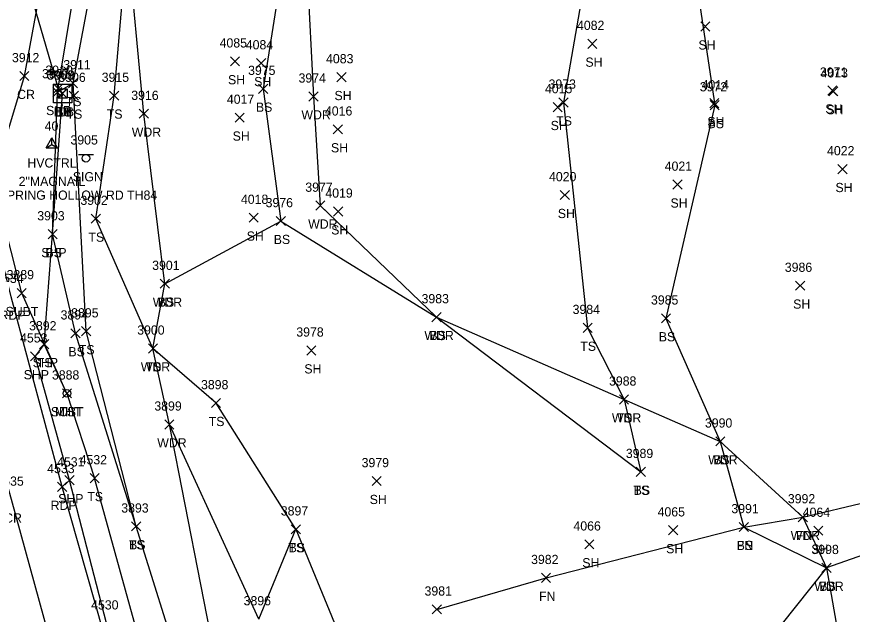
# Model space of a CAD drawing. Extents: x 1601151 to 1602912, y 499508 to 501770.
# Drawn here: x 1601689.5 to 1601871.2, y 500250.6 to 500380.4 of the extents above; entities that cross this region are included whole.
import ezdxf

# ---------------------------------------------------------------- set-up
doc = ezdxf.new("R2010")
doc.units = 0
for name, color, linetype in [('C_A', 7, 'Continuous'), ('C_C', 7, 'Continuous'), ('C_I', 7, 'Continuous'), ('CPSM', 7, 'Continuous'), ('D_A', 7, 'Continuous'), ('D_I', 7, 'Continuous'), ('D_TIC', 7, 'Continuous'), ('DCP', 7, 'Continuous'), ('DS', 7, 'Continuous'), ('L_A', 7, 'Continuous'), ('L_I', 7, 'Continuous'), ('L_TIC', 7, 'Continuous'), ('LAWA', 7, 'Continuous'), ('LELB', 7, 'Continuous'), ('LFNC', 7, 'Continuous'), ('P_A', 7, 'Continuous'), ('P_I', 7, 'Continuous'), ('P_TIC', 7, 'Continuous'), ('PET', 7, 'Continuous'), ('PRC', 7, 'Continuous'), ('PSP', 7, 'Continuous'), ('S_A', 7, 'Continuous'), ('S_C', 7, 'Continuous'), ('S_I', 7, 'Continuous'), ('SSGN', 7, 'Continuous'), ('U_A', 7, 'Continuous'), ('U_I', 7, 'Continuous'), ('U_TIC', 7, 'Continuous'), ('UT', 7, 'Continuous'), ('UTMH', 7, 'Continuous')]:
    doc.layers.add(name, color=color, linetype=linetype)

msp = doc.modelspace()

# ---------------------------------------------------------------- linework, layer by layer
at = {"layer": 'CPSM'}
for p, q in [((1601695.91, 500351.97), (1601697.16, 500354.13)), ((1601698.41, 500351.97), (1601697.16, 500354.13)), ((1601697.16, 500352.69), (1601697.16, 500354.13)), ((1601695.91, 500351.97), (1601697.16, 500352.69)), ((1601695.91, 500351.97), (1601698.41, 500351.97)), ((1601697.16, 500352.69), (1601697.16, 500352.69)), ((1601697.16, 500352.69), (1601698.41, 500351.97))]:
    msp.add_line(p, q, dxfattribs=at)
at = {"layer": 'D_TIC'}
for points in [[(1601697.55, 500363.84), (1601699.55, 500365.84)], [(1601699.55, 500363.84), (1601697.55, 500365.84)], [(1601698.43, 500362.8), (1601700.43, 500364.8)], [(1601700.43, 500362.8), (1601698.43, 500364.8)]]:
    msp.add_lwpolyline(points, dxfattribs=at)
at = {"layer": 'DCP'}
msp.add_lwpolyline([(1601681.86, 500421.83), (1601698.55, 500364.84)], dxfattribs=at)
at = {"layer": 'DS'}
for p, q in [((1601697.51, 500365.77), (1601701.51, 500365.77)), ((1601697.51, 500361.77), (1601697.51, 500365.77)), ((1601698.51, 500362.77), (1601698.51, 500364.77)), ((1601698.51, 500364.77), (1601700.51, 500364.77)), ((1601700.51, 500364.77), (1601700.51, 500362.77)), ((1601701.51, 500365.77), (1601701.51, 500361.77)), ((1601700.51, 500362.77), (1601698.51, 500362.77)), ((1601699.51, 500363.77), (1601699.51, 500363.77)), ((1601699.51, 500363.77), (1601699.51, 500363.77)), ((1601701.51, 500361.77), (1601697.51, 500361.77))]:
    msp.add_line(p, q, dxfattribs=at)
at = {"layer": 'L_TIC'}
for points in [[(1601838.24, 500377.32), (1601840.24, 500379.32)], [(1601840.24, 500377.32), (1601838.24, 500379.32)], [(1601813.67, 500373.58), (1601815.67, 500375.58)], [(1601815.67, 500373.58), (1601813.67, 500375.58)], [(1601735.98, 500369.76), (1601737.98, 500371.76)], [(1601737.98, 500369.76), (1601735.98, 500371.76)], [(1601741.67, 500369.36), (1601743.67, 500371.36)], [(1601743.67, 500369.36), (1601741.67, 500371.36)], [(1601759.12, 500366.33), (1601761.12, 500368.33)], [(1601761.12, 500366.33), (1601759.12, 500368.33)], [(1601700.78, 500365.03), (1601702.78, 500367.03)], [(1601702.78, 500365.03), (1601700.78, 500367.03)], [(1601698.51, 500362.77), (1601700.51, 500364.77)], [(1601700.51, 500362.77), (1601698.51, 500364.77)], [(1601742.09, 500363.8), (1601744.09, 500365.8)], [(1601744.09, 500363.8), (1601742.09, 500365.8)], [(1601865.83, 500363.43), (1601867.83, 500365.43)], [(1601867.83, 500363.43), (1601865.83, 500365.43)], [(1601866.06, 500363.25), (1601868.06, 500365.25)], [(1601868.06, 500363.25), (1601866.06, 500365.25)], [(1601700.97, 500362.29), (1601702.97, 500364.29)], [(1601702.97, 500362.29), (1601700.97, 500364.29)], [(1601709.7, 500362.3), (1601711.7, 500364.3)], [(1601711.7, 500362.3), (1601709.7, 500364.3)], [(1601753.06, 500362.14), (1601755.06, 500364.14)], [(1601755.06, 500362.14), (1601753.06, 500364.14)], [(1601807.41, 500360.82), (1601809.41, 500362.82)], [(1601809.41, 500360.82), (1601807.41, 500362.82)], [(1601840.18, 500360.67), (1601842.18, 500362.67)], [(1601842.18, 500360.67), (1601840.18, 500362.67)], [(1601806.13, 500359.82), (1601808.13, 500361.82)], [(1601808.13, 500359.82), (1601806.13, 500361.82)], [(1601840.27, 500360.23), (1601842.27, 500362.23)], [(1601842.27, 500360.23), (1601840.27, 500362.23)], [(1601716.18, 500358.38), (1601718.18, 500360.38)], [(1601718.18, 500358.38), (1601716.18, 500360.38)], [(1601736.99, 500357.53), (1601738.99, 500359.53)], [(1601738.99, 500357.53), (1601736.99, 500359.53)], [(1601758.36, 500354.98), (1601760.36, 500356.98)], [(1601760.36, 500354.98), (1601758.36, 500356.98)], [(1601868.03, 500346.35), (1601870.03, 500348.35)], [(1601870.03, 500346.35), (1601868.03, 500348.35)], [(1601832.18, 500342.99), (1601834.18, 500344.99)], [(1601834.18, 500342.99), (1601832.18, 500344.99)], [(1601807.68, 500340.71), (1601809.68, 500342.71)], [(1601809.68, 500340.71), (1601807.68, 500342.71)], [(1601754.53, 500338.42), (1601756.53, 500340.42)], [(1601756.53, 500338.42), (1601754.53, 500340.42)], [(1601758.41, 500337.15), (1601760.41, 500339.15)], [(1601760.41, 500337.15), (1601758.41, 500339.15)], [(1601705.71, 500335.57), (1601707.71, 500337.57)], [(1601707.71, 500335.57), (1601705.71, 500337.57)], [(1601740.04, 500335.8), (1601742.04, 500337.8)], [(1601742.04, 500335.8), (1601740.04, 500337.8)], [(1601745.96, 500335.07), (1601747.96, 500337.07)], [(1601747.96, 500335.07), (1601745.96, 500337.07)], [(1601745.96, 500335.07), (1601747.96, 500337.07)], [(1601747.96, 500335.07), (1601745.96, 500337.07)], [(1601696.34, 500332.21), (1601698.34, 500334.21)], [(1601698.34, 500332.21), (1601696.34, 500334.21)], [(1601720.75, 500321.45), (1601722.75, 500323.45)], [(1601722.75, 500321.45), (1601720.75, 500323.45)], [(1601720.75, 500321.45), (1601722.75, 500323.45)], [(1601722.75, 500321.45), (1601720.75, 500323.45)], [(1601858.83, 500321.03), (1601860.83, 500323.03)], [(1601860.83, 500321.03), (1601858.83, 500323.03)], [(1601779.8, 500314.2), (1601781.8, 500316.2)], [(1601781.8, 500314.2), (1601779.8, 500316.2)], [(1601779.8, 500314.2), (1601781.8, 500316.2)], [(1601781.8, 500314.2), (1601779.8, 500316.2)], [(1601829.67, 500313.93), (1601831.67, 500315.93)], [(1601831.67, 500313.93), (1601829.67, 500315.93)], [(1601812.64, 500311.87), (1601814.64, 500313.87)], [(1601814.64, 500311.87), (1601812.64, 500313.87)], [(1601701.33, 500310.68), (1601703.33, 500312.68)], [(1601703.33, 500310.68), (1601701.33, 500312.68)], [(1601703.63, 500311.13), (1601705.63, 500313.13)], [(1601705.63, 500311.13), (1601703.63, 500313.13)], [(1601694.48, 500308.32), (1601696.48, 500310.32)], [(1601696.48, 500308.32), (1601694.48, 500310.32)], [(1601718.15, 500307.39), (1601720.15, 500309.39)], [(1601720.15, 500307.39), (1601718.15, 500309.39)], [(1601718.15, 500307.39), (1601720.15, 500309.39)], [(1601720.15, 500307.39), (1601718.15, 500309.39)], [(1601752.57, 500306.96), (1601754.57, 500308.96)], [(1601754.57, 500306.96), (1601752.57, 500308.96)], [(1601699.45, 500297.64), (1601701.45, 500299.64)], [(1601701.45, 500297.64), (1601699.45, 500299.64)], [(1601731.86, 500295.53), (1601733.86, 500297.53)], [(1601733.86, 500295.53), (1601731.86, 500297.53)], [(1601820.55, 500296.32), (1601822.55, 500298.32)], [(1601822.55, 500296.32), (1601820.55, 500298.32)], [(1601820.55, 500296.32), (1601822.55, 500298.32)], [(1601822.55, 500296.32), (1601820.55, 500298.32)], [(1601721.72, 500290.89), (1601723.72, 500292.89)], [(1601723.72, 500290.89), (1601721.72, 500292.89)], [(1601841.48, 500287.21), (1601843.48, 500289.21)], [(1601843.48, 500287.21), (1601841.48, 500289.21)], [(1601841.48, 500287.21), (1601843.48, 500289.21)], [(1601843.48, 500287.21), (1601841.48, 500289.21)], [(1601705.47, 500279.22), (1601707.47, 500281.22)], [(1601707.47, 500279.22), (1601705.47, 500281.22)], [(1601824.21, 500280.59), (1601826.21, 500282.59)], [(1601826.21, 500280.59), (1601824.21, 500282.59)], [(1601824.21, 500280.59), (1601826.21, 500282.59)], [(1601826.21, 500280.59), (1601824.21, 500282.59)], [(1601766.78, 500278.59), (1601768.78, 500280.59)], [(1601768.78, 500278.59), (1601766.78, 500280.59)], [(1601859.43, 500270.75), (1601861.43, 500272.75)], [(1601861.43, 500270.75), (1601859.43, 500272.75)], [(1601859.43, 500270.75), (1601861.43, 500272.75)], [(1601861.43, 500270.75), (1601859.43, 500272.75)], [(1601714.52, 500268.74), (1601716.52, 500270.74)], [(1601716.52, 500268.74), (1601714.52, 500270.74)], [(1601714.52, 500268.74), (1601716.52, 500270.74)], [(1601716.52, 500268.74), (1601714.52, 500270.74)], [(1601749.2, 500268.11), (1601751.2, 500270.11)], [(1601751.2, 500268.11), (1601749.2, 500270.11)], [(1601749.2, 500268.11), (1601751.2, 500270.11)], [(1601751.2, 500268.11), (1601749.2, 500270.11)], [(1601846.59, 500268.6), (1601848.59, 500270.6)], [(1601848.59, 500268.6), (1601846.59, 500270.6)], [(1601846.59, 500268.6), (1601848.59, 500270.6)], [(1601848.59, 500268.6), (1601846.59, 500270.6)], [(1601831.23, 500267.9), (1601833.23, 500269.9)], [(1601833.23, 500267.9), (1601831.23, 500269.9)], [(1601862.8, 500267.81), (1601864.8, 500269.81)], [(1601864.8, 500267.81), (1601862.8, 500269.81)], [(1601813, 500264.84), (1601815, 500266.84)], [(1601815, 500264.84), (1601813, 500266.84)], [(1601864.56, 500259.73), (1601866.56, 500261.73)], [(1601866.56, 500259.73), (1601864.56, 500261.73)], [(1601864.56, 500259.73), (1601866.56, 500261.73)], [(1601866.56, 500259.73), (1601864.56, 500261.73)], [(1601864.56, 500259.73), (1601866.56, 500261.73)], [(1601866.56, 500259.73), (1601864.56, 500261.73)], [(1601803.6, 500257.56), (1601805.6, 500259.56)], [(1601805.6, 500257.56), (1601803.6, 500259.56)], [(1601779.88, 500250.71), (1601781.88, 500252.71)], [(1601781.88, 500250.71), (1601779.88, 500252.71)]]:
    msp.add_lwpolyline(points, dxfattribs=at)
at = {"layer": 'LAWA'}
msp.add_lwpolyline([(1601742.18, 500249.59), (1601722.72, 500291.89), (1601719.15, 500308.39), (1601721.75, 500322.45), (1601717.18, 500359.38), (1601713.58, 500397.09), (1601720.29, 500423.07), (1601725.4, 500463.6), (1601731.67, 500482.71), (1601739.64, 500490.13), (1601749.99, 500494.66), (1601771, 500474.14), (1601771.88, 500456.73), (1601751.31, 500416.79), (1601754.06, 500363.14), (1601755.53, 500339.42), (1601780.8, 500315.2), (1601821.55, 500297.32), (1601842.48, 500288.21), (1601860.43, 500271.75), (1601865.56, 500260.73), (1601852.24, 500244)], dxfattribs=at)
at = {"layer": 'LELB'}
for points in [[(1601828.84, 500474.59), (1601822.86, 500467.6), (1601815.79, 500457.59), (1601816.5, 500441.35), (1601814.75, 500398.54), (1601808.41, 500361.82), (1601813.64, 500312.87), (1601821.55, 500297.32), (1601825.21, 500281.59)], [(1601822.86, 500467.6), (1601835.06, 500402.81), (1601841.27, 500361.23), (1601830.67, 500314.93), (1601842.48, 500288.21), (1601847.59, 500269.6), (1601865.56, 500260.73), (1601870.77, 500230.9), (1601895.84, 500183.05)], [(1601715.52, 500269.74), (1601704.63, 500312.13), (1601701.97, 500363.29), (1601701.78, 500366.03), (1601707.9, 500398.4), (1601712.42, 500422.6), (1601725.4, 500463.6)], [(1601751.31, 500416.79), (1601743.09, 500364.8), (1601746.96, 500336.07), (1601780.8, 500315.2), (1601825.21, 500281.59)], [(1601750.2, 500269.11), (1601732.86, 500296.53), (1601719.15, 500308.39), (1601706.71, 500336.57), (1601710.7, 500363.3), (1601713.58, 500397.09)], [(1601698.37, 500364.08), (1601701.78, 500366.03)], [(1601715.52, 500269.74), (1601702.33, 500311.68), (1601697.34, 500333.21), (1601699.51, 500363.77)], [(1601721.75, 500322.45), (1601746.96, 500336.07)], [(1601700.45, 500298.64), (1601695.48, 500309.32)], [(1601700.45, 500298.64), (1601706.47, 500280.22)], [(1601732.94, 500239.75), (1601722.72, 500291.89)], [(1601931.2, 499782.14), (1601903.71, 499827.94), (1601870.02, 499876.47), (1601851.57, 499910.98), (1601830.01, 499949.1), (1601812.84, 499984.56), (1601799.79, 500022.21), (1601775.51, 500071.18), (1601768.77, 500104.65), (1601752.69, 500132.35), (1601745.59, 500147.03), (1601736.89, 500188.62), (1601718.63, 500236.24), (1601706.47, 500280.22)], [(1601900.18, 500272.93), (1601865.56, 500260.73)], [(1601725.55, 500237.57), (1601715.52, 500269.74)], [(1601742.18, 500249.59), (1601750.2, 500269.11)], [(1601750.2, 500269.11), (1601760.67, 500243.76)]]:
    msp.add_lwpolyline(points, dxfattribs=at)
at = {"layer": 'LFNC'}
msp.add_lwpolyline([(1601780.88, 500251.71), (1601804.6, 500258.56), (1601847.59, 500269.6), (1601860.43, 500271.75), (1601874.38, 500275.05), (1601898.44, 500279.8)], dxfattribs=at)
at = {"layer": 'P_TIC'}
for points in [[(1601690.19, 500366.57), (1601692.19, 500368.57)], [(1601692.19, 500366.57), (1601690.19, 500368.57)], [(1601697.37, 500363.08), (1601699.37, 500365.08)], [(1601699.37, 500363.08), (1601697.37, 500365.08)], [(1601696.34, 500332.21), (1601698.34, 500334.21)], [(1601698.34, 500332.21), (1601696.34, 500334.21)], [(1601694.48, 500308.32), (1601696.48, 500310.32)], [(1601696.48, 500308.32), (1601694.48, 500310.32)], [(1601692.52, 500305.69), (1601694.52, 500307.69)], [(1601694.52, 500305.69), (1601692.52, 500307.69)], [(1601698.42, 500277.31), (1601700.42, 500279.31)], [(1601700.42, 500277.31), (1601698.42, 500279.31)], [(1601700, 500278.76), (1601702, 500280.76)], [(1601702, 500278.76), (1601700, 500280.76)]]:
    msp.add_lwpolyline(points, dxfattribs=at)
at = {"layer": 'PET'}
msp.add_lwpolyline([(1601995.67, 499683.24), (1601967.44, 499723.89), (1601951.2, 499747.81), (1601928.38, 499780.82), (1601898.7, 499825.12), (1601866.23, 499874.79), (1601846.19, 499907.84), (1601823.76, 499946.63), (1601805.55, 499981.9), (1601788.87, 500017.29), (1601766.92, 500067.61), (1601755.39, 500098.81), (1601743.92, 500129.72), (1601726.45, 500185.71), (1601711.93, 500234.21), (1601699.42, 500278.31), (1601688.33, 500319.61), (1601682.56, 500342.8), (1601675.53, 500367.54), (1601665.76, 500404.47), (1601656.17, 500441.2), (1601643.95, 500489.36), (1601630.25, 500541.68)], dxfattribs=at)
at = {"layer": 'PRC'}
for points in [[(1601985.39, 499677.47), (1601958.56, 499716.67), (1601942.32, 499739.6), (1601916.26, 499778.51), (1601888.68, 499819.15), (1601856.54, 499869.05), (1601836.01, 499902.11), (1601813.37, 499942.52), (1601794.98, 499977.03), (1601778.27, 500012.72), (1601755.57, 500062.85), (1601744.49, 500093.78), (1601732.77, 500126.07), (1601715.37, 500182.36), (1601700.57, 500231.28), (1601688.37, 500275.57), (1601676.78, 500317.03), (1601664.23, 500365.85), (1601655.24, 500401.01), (1601645.63, 500438.14), (1601632.99, 500486.74), (1601619.53, 500538.88)], [(1601684.89, 500346.74), (1601691.19, 500367.57), (1601696.67, 500397.03), (1601694.85, 500422.86), (1601706.33, 500482.73), (1601717.45, 500499.11), (1601732.26, 500510.56), (1601765.35, 500515.92), (1601787.12, 500516.51), (1601817.68, 500506.12)]]:
    msp.add_lwpolyline(points, dxfattribs=at)
at = {"layer": 'PSP'}
for points in [[(1601695.48, 500309.32), (1601697.34, 500333.21), (1601698.37, 500364.08), (1601704.05, 500398.21), (1601705.93, 500422.39), (1601713.18, 500478.12), (1601724.21, 500493.39), (1601735.01, 500504.74), (1601765.46, 500508.36), (1601785.92, 500506.29), (1601817.57, 500496.81)], [(1601695.48, 500309.32), (1601693.52, 500306.69)], [(1601997, 499684.27), (1601969.14, 499725.42), (1601931.2, 499782.14), (1601900.18, 499826.03), (1601867.9, 499875.39), (1601847.37, 499908.8), (1601829.13, 499940.29), (1601829, 499944.33), (1601827.07, 499947.93), (1601808.69, 499983.01), (1601791.36, 500018.61), (1601769.33, 500068.57), (1601758.08, 500099.65), (1601747.15, 500130.33), (1601730.42, 500186.97), (1601714.57, 500235.16), (1601709.05, 500248.69), (1601701, 500279.76), (1601693.52, 500306.69)]]:
    msp.add_lwpolyline(points, dxfattribs=at)
at = {"layer": 'SSGN'}
for p, q in [((1601702.93, 500350.54), (1601706.26, 500350.54)), ((1601704.58, 500349.71), (1601704.58, 500349.71))]:
    msp.add_line(p, q, dxfattribs=at)
msp.add_circle((1601704.58, 500349.71), 0.833, dxfattribs=at)
at = {"layer": 'U_TIC'}
for points in [[(1601689.61, 500319.42), (1601691.61, 500321.42)], [(1601691.61, 500319.42), (1601689.61, 500321.42)], [(1601699.45, 500297.64), (1601701.45, 500299.64)], [(1601701.45, 500297.64), (1601699.45, 500299.64)]]:
    msp.add_lwpolyline(points, dxfattribs=at)
at = {"layer": 'UT'}
msp.add_lwpolyline([(1601700.45, 500298.64), (1601690.61, 500320.42), (1601678.81, 500366.62)], dxfattribs=at)
at = {"layer": 'UTMH'}
for p, q in [((1601700.45, 500298.64), (1601700.45, 500298.64)), ((1601701.28, 500298.64), (1601701.28, 500298.64))]:
    msp.add_line(p, q, dxfattribs=at)
msp.add_circle((1601700.45, 500298.64), 0.833, dxfattribs=at)

# ---------------------------------------------------------------- texts
at = {"layer": 'C_A'}
msp.add_text('HVCTRL', height=2, dxfattribs=at).set_placement((1601691.85, 500347.69))
at = {"layer": 'C_C'}
msp.add_text('2"MAGNAIL', height=2, dxfattribs=at).set_placement((1601689.96, 500343.69))
at = {"layer": 'C_I'}
msp.add_text('40', height=2, dxfattribs=at).set_placement((1601695.61, 500355.69))
at = {"layer": 'D_A'}
for s, p in [('P', (1601697.93, 500359.84)), ('DIB', (1601697.53, 500358.8)), ('DI', (1601698.57, 500358.77))]:
    msp.add_text(s, height=2, dxfattribs=at).set_placement(p)
at = {"layer": 'D_I'}
for s, p in [('3910', (1601695.77, 500367.84)), ('3909', (1601696.08, 500366.8)), ('3908', (1601696.17, 500366.77))]:
    msp.add_text(s, height=2, dxfattribs=at).set_placement(p)
at = {"layer": 'L_A'}
for s, p in [('SH', (1601837.73, 500373.32)), ('SH', (1601813.16, 500369.58)), ('SH', (1601735.47, 500365.76)), ('SH', (1601741.15, 500365.36)), ('TS', (1601700.19, 500361.03)), ('SH', (1601758.61, 500362.33)), ('BS', (1601741.53, 500359.8)), ('SH', (1601865.32, 500359.43)), ('SH', (1601865.55, 500359.25)), ('BS', (1601697.95, 500358.77)), ('TS', (1601700.38, 500358.29)), ('TS', (1601709.11, 500358.3)), ('WDR', (1601751.42, 500358.14)), ('SH', (1601805.61, 500355.82)), ('TS', (1601806.82, 500356.82)), ('SH', (1601839.67, 500356.67)), ('BS', (1601839.71, 500356.23)), ('WDR', (1601714.54, 500354.38)), ('SH', (1601736.48, 500353.53)), ('SH', (1601757.85, 500350.98)), ('SH', (1601867.51, 500342.35)), ('SH', (1601831.66, 500338.99)), ('SH', (1601807.16, 500336.71)), ('WDR', (1601752.89, 500334.42)), ('TS', (1601705.12, 500331.57)), ('SH', (1601739.53, 500331.8)), ('SH', (1601757.9, 500333.15)), ('BS', (1601745.4, 500331.07)), ('BS', (1601745.4, 500331.07)), ('BS', (1601695.78, 500328.21)), ('WDR', (1601719.11, 500317.45)), ('BS', (1601720.19, 500317.45)), ('SH', (1601858.32, 500317.03)), ('WDR', (1601778.16, 500310.2)), ('BS', (1601779.24, 500310.2)), ('BS', (1601829.11, 500309.93)), ('BS', (1601700.77, 500306.68)), ('TS', (1601703.04, 500307.13)), ('TS', (1601812.05, 500307.87)), ('TS', (1601693.89, 500304.32)), ('WDR', (1601716.51, 500303.39)), ('TS', (1601717.56, 500303.39)), ('SH', (1601752.06, 500302.96)), ('TS', (1601698.86, 500293.64)), ('WDR', (1601818.91, 500292.32)), ('TS', (1601819.96, 500292.32)), ('TS', (1601731.27, 500291.53)), ('WDR', (1601720.08, 500286.89)), ('WDR', (1601839.85, 500283.21)), ('BS', (1601840.93, 500283.21)), ('TS', (1601823.62, 500276.59)), ('BS', (1601823.65, 500276.59)), ('TS', (1601704.88, 500275.22)), ('SH', (1601766.27, 500274.59)), ('WDR', (1601857.79, 500266.75)), ('FN', (1601858.91, 500266.75)), ('TS', (1601713.93, 500264.74)), ('BS', (1601713.96, 500264.74)), ('BS', (1601846.03, 500264.6)), ('FN', (1601846.07, 500264.6)), ('TS', (1601748.61, 500264.11)), ('BS', (1601748.64, 500264.11)), ('SH', (1601830.72, 500263.9)), ('SH', (1601862.28, 500263.81)), ('SH', (1601812.48, 500260.84)), ('WDR', (1601862.92, 500255.73)), ('BS', (1601864, 500255.73)), ('BS', (1601864, 500255.73)), ('FN', (1601803.09, 500253.56))]:
    msp.add_text(s, height=2, dxfattribs=at).set_placement(p)
at = {"layer": 'L_I'}
for s, p in [('4082', (1601811.33, 500377.58)), ('4085', (1601733.64, 500373.76)), ('4084', (1601739.33, 500373.36)), ('4083', (1601756.78, 500370.33)), ('3911', (1601699.66, 500369.03)), ('3908', (1601696.17, 500366.77)), ('3906', (1601698.58, 500366.29)), ('3915', (1601708.01, 500366.3)), ('3975', (1601739.83, 500367.8)), ('3974', (1601750.8, 500366.14)), ('3971', (1601864.14, 500367.43)), ('4013', (1601864.29, 500367.25)), ('3973', (1601805.15, 500364.82)), ('4014', (1601838.41, 500364.67)), ('4015', (1601804.36, 500363.82)), ('3972', (1601838.01, 500364.23)), ('3916', (1601714.43, 500362.38)), ('4017', (1601735.22, 500361.53)), ('4016', (1601756.54, 500358.98)), ('4022', (1601865.69, 500350.35)), ('4021', (1601830.4, 500346.99)), ('4020', (1601805.25, 500344.71)), ('3977', (1601752.27, 500342.42)), ('4019', (1601756.63, 500341.15)), ('3902', (1601703.37, 500339.57)), ('4018', (1601738.27, 500339.8)), ('3976', (1601743.64, 500339.07)), ('3976', (1601743.64, 500339.07)), ('3903', (1601694, 500336.21)), ('3901', (1601718.98, 500325.45)), ('3901', (1601718.98, 500325.45)), ('3986', (1601856.51, 500325.03)), ('3983', (1601777.54, 500318.2)), ('3983', (1601777.54, 500318.2)), ('3985', (1601827.41, 500317.93)), ('3984', (1601810.38, 500315.87)), ('3894', (1601699.07, 500314.68)), ('3895', (1601701.37, 500315.13)), ('3892', (1601692.22, 500312.32)), ('3900', (1601715.73, 500311.39)), ('3900', (1601715.73, 500311.39)), ('3978', (1601750.31, 500310.96)), ('3888', (1601697.19, 500301.64)), ('3898', (1601729.6, 500299.53)), ('3988', (1601818.29, 500300.32)), ('3988', (1601818.29, 500300.32)), ('3899', (1601719.45, 500294.89)), ('3990', (1601839.14, 500291.21)), ('3990', (1601839.14, 500291.21)), ('3989', (1601821.95, 500284.59)), ('3989', (1601821.95, 500284.59)), ('4532', (1601703.21, 500283.22)), ('3979', (1601764.51, 500282.59)), ('3992', (1601857.17, 500274.75)), ('3992', (1601857.17, 500274.75)), ('3893', (1601712.26, 500272.74)), ('3893', (1601712.26, 500272.74)), ('3897', (1601746.94, 500272.11)), ('3897', (1601746.94, 500272.11)), ('4065', (1601828.85, 500271.9)), ('3991', (1601844.89, 500272.6)), ('3991', (1601844.89, 500272.6)), ('4064', (1601860.41, 500271.81)), ('4066', (1601810.56, 500268.84)), ('3998', (1601862.3, 500263.73)), ('3998', (1601862.3, 500263.73)), ('3998', (1601862.3, 500263.73)), ('3982', (1601801.35, 500261.56)), ('3981', (1601778.19, 500254.71)), ('3896', (1601738.86, 500252.59)), ('3896', (1601738.86, 500252.59))]:
    msp.add_text(s, height=2, dxfattribs=at).set_placement(p)
at = {"layer": 'P_A'}
for s, p in [('CR', (1601689.63, 500362.57)), ('SHP', (1601695.91, 500359.08)), ('SHP', (1601694.87, 500328.21)), ('RDP', (1601685.81, 500314.61)), ('SHP', (1601693.01, 500304.32)), ('SHP', (1601691.05, 500301.69)), ('SHP', (1601698.54, 500274.76)), ('RDP', (1601696.91, 500273.31)), ('CR', (1601686.8, 500270.57))]:
    msp.add_text(s, height=2, dxfattribs=at).set_placement(p)
at = {"layer": 'P_I'}
for s, p in [('3912', (1601688.5, 500370.57)), ('3907', (1601695.03, 500367.08)), ('3903', (1601694, 500336.21)), ('4534', (1601685.07, 500322.61)), ('3892', (1601692.22, 500312.32)), ('4553', (1601690.26, 500309.69)), ('4531', (1601698.31, 500282.76)), ('4533', (1601696.16, 500281.31)), ('4535', (1601685.11, 500278.57)), ('4530', (1601705.71, 500251.69))]:
    msp.add_text(s, height=2, dxfattribs=at).set_placement(p)
at = {"layer": 'S_A'}
msp.add_text('SIGN', height=2, dxfattribs=at).set_placement((1601701.72, 500344.69))
at = {"layer": 'S_C'}
msp.add_text('SPRING HOLLOW RD TH84', height=2, dxfattribs=at).set_placement((1601685.6, 500340.69))
at = {"layer": 'S_I'}
msp.add_text('3905', height=2, dxfattribs=at).set_placement((1601701.22, 500352.69))
at = {"layer": 'U_A'}
for s, p in [('SUBT', (1601687.11, 500315.42)), ('SUBT', (1601696.95, 500293.64)), ('MHT', (1601697.83, 500293.64))]:
    msp.add_text(s, height=2, dxfattribs=at).set_placement(p)
at = {"layer": 'U_I'}
for s, p in [('3889', (1601687.34, 500323.42)), ('3888', (1601697.19, 500301.64)), ('3888', (1601697.19, 500301.64))]:
    msp.add_text(s, height=2, dxfattribs=at).set_placement(p)

doc.saveas('drawing.dxf')
